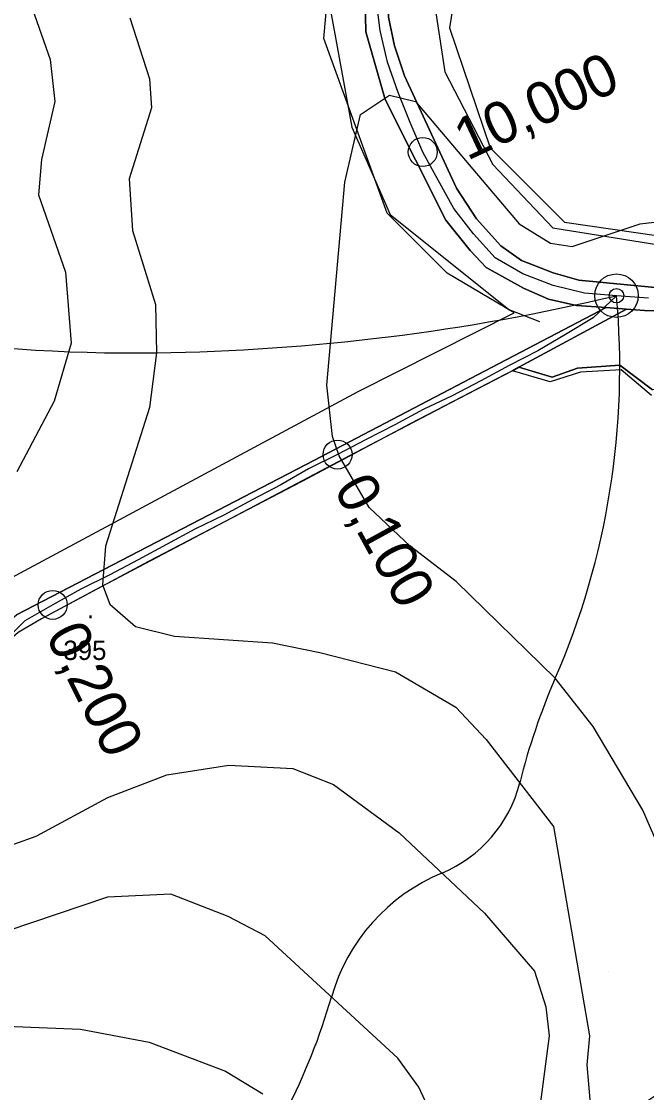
# Model space of a CAD drawing. Extents: x -510989 to -501240, y -1184665 to -1176089.
# Drawn here: x -509533.7 to -509339.7, y -1180893.6 to -1180561.1 of the extents above; entities that cross this region are included whole.
import ezdxf

# ---------------------------------------------------------------- set-up
doc = ezdxf.new("R2010")
doc.units = 0
for name, color, linetype in [('NAVRH_revitalizace_toku', 7, 'Continuous'), ('NAVRH_rozvodnice', 7, 'Continuous'), ('ostatni_plocha_x_neplodna_puda', 7, 'Continuous'), ('popis', 7, 'Continuous'), ('STAV_povodi', 7, 'Continuous'), ('STAV_systematicke_odvodneni', 7, 'Continuous'), ('trasovani_toku', 7, 'Continuous'), ('trvaly_travni_porost', 7, 'Continuous'), ('vodni_plocha_x_vodni_tok_v_koryt_prir_n_upr', 7, 'Continuous'), ('vodni_plocha_x_vodni_tok_v_koryte_umelem', 7, 'Continuous'), ('vrstevnice_01', 7, 'Continuous'), ('vrstevnice_02', 7, 'Continuous'), ('vrstevnice_05', 7, 'Continuous')]:
    doc.layers.add(name, color=color, linetype=linetype)

msp = doc.modelspace()

# ---------------------------------------------------------------- linework, layer by layer
at = {"layer": 'NAVRH_revitalizace_toku'}
for points in [[(-509251.68, -1180051.44), (-509284.55, -1180226.79), (-509300.99, -1180374.75), (-509325.65, -1180421.33), (-509370.86, -1180461.06), (-509421.55, -1180503.53), (-509437.68, -1180558.22), (-509431.14, -1180593.95), (-509419.28, -1180621.11), (-509382.45, -1180650.58), (-509372.86, -1180654.24)], [(-509217.43, -1180056.92), (-509232.5, -1180170.63), (-509254.42, -1180314.47), (-509261.27, -1180377.49), (-509279.08, -1180419.96), (-509306.48, -1180458.32), (-509365.38, -1180499.42), (-509395.55, -1180530.26), (-509400.81, -1180563.08), (-509388.25, -1180600.36), (-509365.16, -1180623.45), (-509328.69, -1180628.72), (-509284.94, -1180642.09), (-509256.17, -1180678.15), (-509235.24, -1180752.86), (-509207.84, -1180777.52)]]:
    msp.add_lwpolyline(points, dxfattribs=at)
at = {"layer": 'NAVRH_rozvodnice'}
for centre, radius, start, end in [((-509498.93, -1180148.82), 515.23, 251.7028, 270.7921), ((-509500.9, -1180006.77), 657.29, 270.79208, 283.361), ((-509590.2, -1180668.57), 242.22, 336.5405, 5.2828), ((-509175.32, -1180848.62), 210.04, 156.5405, 165.9145), ((-509418.96, -1180787.48), 41.15, 292.5147, 345.9145), ((-509380.51, -1180880.24), 59.25, 112.5147, 164.0948), ((-509618.25, -1180812.49), 187.94, 332.4235, 344.0948), ((-509199.37, -1181105.52), 251.76, 114.3222, 133.3684)]:
    msp.add_arc(centre, radius, start, end, dxfattribs=at)
at = {"layer": 'ostatni_plocha_x_neplodna_puda'}
msp.add_lwpolyline([(-509345.91, -1180650.45), (-509340.3, -1180650.85), (-509330.29, -1180650.97), (-509311.95, -1180657.91), (-509300.87, -1180666.66), (-509320.07, -1180677.79), (-509327.53, -1180673.19), (-509337.82, -1180675.47), (-509347.98, -1180667.81), (-509361.09, -1180668.74), (-509369.02, -1180671.6), (-509379.27, -1180668.49)], close=True, dxfattribs=at)
at = {"layer": 'popis'}
msp.add_lwpolyline([(-509338.16, -1180677.21), (-509347.57, -1180669.32), (-509360.17, -1180670.01), (-509369.56, -1180673.06), (-509381.33, -1180669.6), (-509398.3, -1180678.4), (-509429.87, -1180694.98), (-509470.48, -1180716.35), (-509510.89, -1180737.7), (-509527.53, -1180746.61), (-509534.75, -1180750.86)], dxfattribs=at)
at = {"layer": 'STAV_povodi'}
msp.add_arc((-509199.37, -1181105.52), 251.76, 114.3222, 133.3684, dxfattribs=at)
at = {"layer": 'STAV_systematicke_odvodneni'}
for p, q in [((-509439.85, -1180566.42), (-509436.66, -1180529.7)), ((-509406.03, -1180552.28), (-509402.31, -1180576.76)), ((-509420.17, -1180620.7), (-509439.85, -1180566.42)), ((-509402.31, -1180576.76), (-509387.41, -1180605.5)), ((-509387.41, -1180605.5), (-509368.79, -1180625.19)), ((-509401.55, -1180639.33), (-509420.17, -1180620.7)), ((-509368.79, -1180625.19), (-509335.81, -1180630.51)), ((-509380.8, -1180651.57), (-509401.55, -1180639.33)), ((-509429.21, -1180676.05), (-509380.8, -1180651.57)), ((-509538.27, -1180734.6), (-509429.21, -1180676.05))]:
    msp.add_line(p, q, dxfattribs=at)
at = {"layer": 'trasovani_toku'}
for p, q in [((-509422.31, -1180564), (-509423.61, -1180554.08)), ((-509420.06, -1180573.74), (-509422.31, -1180564)), ((-509416.82, -1180583.2), (-509420.06, -1180573.74)), ((-509413.04, -1180592.46), (-509416.82, -1180583.2)), ((-509409.15, -1180601.67), (-509413.04, -1180592.46)), ((-509404.38, -1180610.46), (-509409.15, -1180601.67)), ((-509399.52, -1180619.2), (-509404.38, -1180610.46)), ((-509393.39, -1180627.1), (-509399.52, -1180619.2)), ((-509386.68, -1180634.52), (-509393.39, -1180627.1)), ((-509378.03, -1180639.53), (-509386.68, -1180634.52)), ((-509368.68, -1180643.07), (-509378.03, -1180639.53)), ((-509358.98, -1180645.5), (-509368.68, -1180643.07)), ((-509349.01, -1180646.27), (-509358.98, -1180645.5)), ((-509349.01, -1180646.27), (-509356.28, -1180653.14)), ((-509339.04, -1180647.05), (-509349.01, -1180646.27)), ((-509356.28, -1180653.14), (-509364.81, -1180658.35)), ((-509364.81, -1180658.35), (-509373.45, -1180663.39)), ((-509373.45, -1180663.39), (-509382.35, -1180667.94)), ((-509382.35, -1180667.94), (-509391.15, -1180672.7)), ((-509391.15, -1180672.7), (-509400.01, -1180677.34)), ((-509400.01, -1180677.34), (-509409.05, -1180681.61)), ((-509409.05, -1180681.61), (-509417.84, -1180686.38)), ((-509417.84, -1180686.38), (-509426.75, -1180690.92)), ((-509426.75, -1180690.92), (-509435.59, -1180695.59)), ((-509435.59, -1180695.59), (-509444.57, -1180699.99)), ((-509444.57, -1180699.99), (-509453.22, -1180705.01)), ((-509453.22, -1180705.01), (-509462.11, -1180709.6)), ((-509462.11, -1180709.6), (-509470.88, -1180714.4)), ((-509470.88, -1180714.4), (-509479.87, -1180718.77)), ((-509479.87, -1180718.77), (-509488.66, -1180723.54)), ((-509488.66, -1180723.54), (-509497.48, -1180728.25)), ((-509497.48, -1180728.25), (-509506.31, -1180732.94)), ((-509506.31, -1180732.94), (-509515.26, -1180737.41)), ((-509515.26, -1180737.41), (-509524.01, -1180742.25)), ((-509524.01, -1180742.25), (-509532.68, -1180747.23)), ((-509532.68, -1180747.23), (-509539.75, -1180754.3))]:
    msp.add_line(p, q, dxfattribs=at)
for centre, radius in [((-509409.15, -1180601.67), 4.5), ((-509349.01, -1180646.27), 6.75), ((-509349.01, -1180646.27), 2.25), ((-509435.59, -1180695.59), 4.5), ((-509524.01, -1180742.25), 4.5)]:
    msp.add_circle(centre, radius, dxfattribs=at)
at = {"layer": 'trvaly_travni_porost'}
for points in [[(-509326.27, -1180644.8), (-509346.73, -1180642.81), (-509360.72, -1180641.45), (-509368.64, -1180639.14), (-509378.51, -1180635.37), (-509384.95, -1180630.75), (-509392.49, -1180622.45), (-509398.69, -1180612.85), (-509414.82, -1180578.01), (-509417.86, -1180568.68), (-509419.77, -1180559.8), (-509419.77, -1180549.77), (-509418.65, -1180541.09), (-509414.72, -1180530.49), (-509409.69, -1180520.55), (-509400.71, -1180510.32), (-509332.19, -1180453.34)], [(-509427.22, -1180544.4), (-509426.83, -1180564.36), (-509420.81, -1180585.39), (-509402.02, -1180622.88), (-509394.46, -1180632.28), (-509389.49, -1180637.49), (-509377.83, -1180643.94), (-509370.12, -1180647.38), (-509361.45, -1180649.33), (-509352.23, -1180649.99), (-509442.98, -1180697.39), (-509535.2, -1180745.32)]]:
    msp.add_lwpolyline(points, dxfattribs=at)
at = {"layer": 'vodni_plocha_x_vodni_tok_v_koryt_prir_n_upr'}
msp.add_lwpolyline([(-509352.23, -1180649.99), (-509345.91, -1180650.45), (-509379.27, -1180668.49), (-509381.33, -1180669.6), (-509383.58, -1180670.75), (-509413.02, -1180686.05), (-509446.72, -1180703.91), (-509494.24, -1180728.79), (-509527.53, -1180746.61), (-509534.75, -1180750.86), (-509540.39, -1180755.69), (-509538.63, -1180752.9), (-509538.03, -1180751.95), (-509541.54, -1180750.5), (-509537.66, -1180747.33), (-509535.2, -1180745.32), (-509442.98, -1180697.39)], close=True, dxfattribs=at)
msp.add_lwpolyline([(-509338.16, -1180677.21), (-509347.57, -1180669.32), (-509360.17, -1180670.01), (-509369.56, -1180673.06), (-509381.33, -1180669.6), (-509379.27, -1180668.49), (-509369.02, -1180671.6), (-509361.09, -1180668.74), (-509347.98, -1180667.81), (-509337.82, -1180675.47)], dxfattribs=at)
at = {"layer": 'vodni_plocha_x_vodni_tok_v_koryte_umelem'}
for points in [[(-509330.29, -1180650.97), (-509340.3, -1180650.85), (-509345.91, -1180650.45), (-509352.23, -1180649.99), (-509361.45, -1180649.33), (-509370.12, -1180647.38), (-509377.83, -1180643.94), (-509389.49, -1180637.49), (-509394.46, -1180632.28), (-509402.02, -1180622.88), (-509420.81, -1180585.39), (-509426.83, -1180564.36), (-509427.22, -1180544.4), (-509424.91, -1180535.2), (-509421.2, -1180524.49), (-509415.15, -1180514.71), (-509408.3, -1180507.2), (-509368.25, -1180475.22), (-509340.55, -1180453.11), (-509325.64, -1180439.73)], [(-509332.19, -1180453.34), (-509400.71, -1180510.32), (-509409.69, -1180520.55), (-509414.72, -1180530.49), (-509418.65, -1180541.09), (-509419.77, -1180549.77), (-509419.77, -1180559.8), (-509417.86, -1180568.68), (-509414.82, -1180578.01), (-509398.69, -1180612.85), (-509392.49, -1180622.45), (-509384.95, -1180630.75), (-509378.51, -1180635.37), (-509368.64, -1180639.14), (-509360.72, -1180641.45), (-509346.73, -1180642.81), (-509326.27, -1180644.8)]]:
    msp.add_lwpolyline(points, dxfattribs=at)
at = {"layer": 'vrstevnice_01'}
for points in [[(-509532.41, -1180551), (-509524.81, -1180573), (-509523.31, -1180586), (-509527.5, -1180604), (-509528.41, -1180615), (-509520, -1180639), (-509518.31, -1180661), (-509523.59, -1180679), (-509535.19, -1180701)], [(-509323.41, -1180846), (-509340.81, -1180806), (-509356.19, -1180780), (-509368, -1180765), (-509398.81, -1180735), (-509413.09, -1180724), (-509425.81, -1180712), (-509435.09, -1180696), (-509437.19, -1180690), (-509438.91, -1180674), (-509433.31, -1180611), (-509428.5, -1180590), (-509419.41, -1180584), (-509411.41, -1180586), (-509379.19, -1180624), (-509369.5, -1180630), (-509362.81, -1180631), (-509341.69, -1180624), (-509333.81, -1180623)], [(-509543.09, -1180819), (-509529.19, -1180814), (-509506.91, -1180802), (-509488.59, -1180795), (-509469.31, -1180792), (-509449.5, -1180793), (-509436.81, -1180798), (-509416.41, -1180813), (-509390, -1180838), (-509374.41, -1180856), (-509370.91, -1180867), (-509369.91, -1180876), (-509373.81, -1180906)], [(-509724.19, -1180906), (-509711.09, -1180889), (-509704.69, -1180885), (-509689.19, -1180881), (-509657.81, -1180888), (-509641, -1180888), (-509572.31, -1180876), (-509538.41, -1180873), (-509515.41, -1180874), (-509494.09, -1180878), (-509470.41, -1180887), (-509458.81, -1180894)]]:
    msp.add_lwpolyline(points, dxfattribs=at)
at = {"layer": 'vrstevnice_02'}
msp.add_line((-509351.5, -1180856), (-509351.5, -1180856), dxfattribs=at)
for points in [[(-509500.09, -1180560), (-509493.91, -1180579), (-509493.31, -1180588), (-509500.31, -1180610), (-509499.19, -1180626), (-509492.09, -1180649), (-509491.81, -1180664), (-509494, -1180681), (-509507.59, -1180724), (-509508.59, -1180736), (-509506.31, -1180742), (-509498.31, -1180749), (-509486.19, -1180752), (-509455.81, -1180754), (-509441.09, -1180757), (-509417.59, -1180763), (-509398.91, -1180774), (-509389.5, -1180784), (-509368.59, -1180811), (-509357.41, -1180876), (-509358.19, -1180885), (-509357.19, -1180897)], [(-509403.81, -1180906), (-509410.31, -1180892), (-509416.91, -1180883), (-509458.09, -1180845), (-509469.59, -1180839), (-509487.31, -1180832), (-509507, -1180833), (-509569.31, -1180854)]]:
    msp.add_lwpolyline(points, dxfattribs=at)

# ---------------------------------------------------------------- texts
at = {"layer": 'trasovani_toku'}
for s, rotation, p in [('10,000', 25.0261, (-509395.34, -1180604.48)), ('0,100', 298.6958, (-509436.99, -1180706.19)), ('0,200', 296.5554, (-509526.39, -1180751.73))]:
    msp.add_text(s, height=13, rotation=rotation, dxfattribs=at).set_placement(p)
at = {"layer": 'vrstevnice_05'}
for s, p in [('.', (-509513.39, -1180746.41)), ('395', (-509520.71, -1180759.35))]:
    msp.add_text(s, height=6, dxfattribs=at).set_placement(p)

doc.saveas('drawing.dxf')
